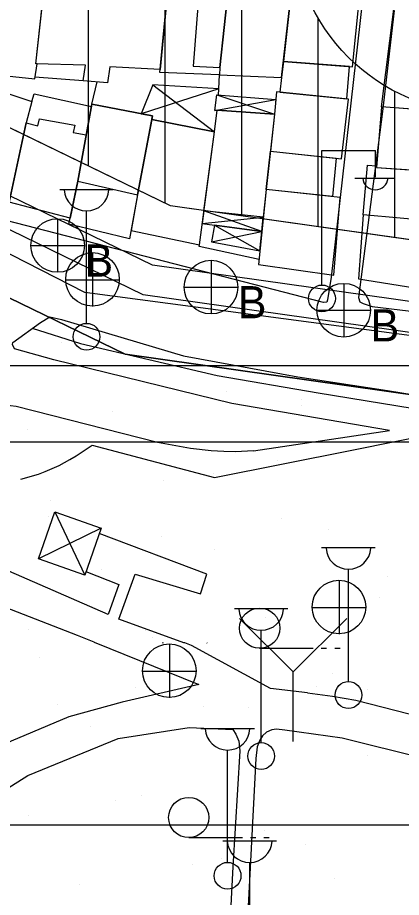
# Model space of a CAD drawing. Extents: x 417997 to 421451, y 4451742 to 4455216.
# Drawn here: x 419442.9 to 419493.1, y 4452318.4 to 4452433.3 of the extents above; entities that cross this region are included whole.
import ezdxf

# ---------------------------------------------------------------- set-up
doc = ezdxf.new("R2010")
doc.units = 0
for name, color, linetype in [('ADAKENARI', 7, 'Continuous'), ('B_Betonzemin', 7, 'Continuous'), ('B_Mesken', 7, 'Continuous'), ('B_Sundurma', 7, 'Continuous'), ('B_Teras', 7, 'Continuous'), ('Default', 7, 'Continuous'), ('KALDIRIM', 7, 'Continuous'), ('O_Park_Bahce', 7, 'Continuous'), ('PL_AYA_REKREASYON_AL', 7, 'Continuous'), ('PL_KON_MEV_350', 7, 'Continuous'), ('S_Cad_Sok_Lambasi', 7, 'Continuous'), ('S_Elektrik_Diregi', 7, 'Continuous'), ('S_Rogar_Kapagi', 7, 'Continuous'), ('S_Rogar_Kapagi_Buski', 7, 'Continuous'), ('S_Tek_Agac', 7, 'Continuous'), ('S_Yangin_Vanasi', 7, 'Continuous'), ('Sinir_Duvar_tek_tarafa_ait', 7, 'Continuous'), ('SIT_TR_KULTUR', 7, 'Continuous'), ('SM_DAIRE', 7, 'Continuous'), ('SN_KULTUR_REKREASYON', 7, 'Continuous'), ('TR_ORTAYOGUNKONUT', 7, 'Continuous'), ('TR_PARKALANI', 7, 'Continuous'), ('Yol_Kaldirim_kenari_bordurtasi', 7, 'Continuous'), ('Yol_Sose', 7, 'Continuous')]:
    doc.layers.add(name, color=color, linetype=linetype)

# ---------------------------------------------------------------- blocks, each defined once
blk = doc.blocks.new('POINT_DISPLAY')
at = {"layer": 'Default'}
blk.add_line((0, 0), (0, 0), dxfattribs=at)

msp = doc.modelspace()

# ---------------------------------------------------------------- linework, layer by layer
at = {"layer": 'ADAKENARI'}
for p, q in [((419184.15, 4452521.78), (419457, 4452389.37)), ((419184.15, 4452521.78), (419457, 4452389.37)), ((419462.91, 4452408.73), (419316.34, 4452479.86)), ((419462.91, 4452408.73), (419316.34, 4452479.86)), ((419562.66, 4452394.61), (419462.91, 4452408.73)), ((419562.66, 4452394.61), (419462.91, 4452408.73)), ((419457, 4452389.37), (419746.18, 4452348.42)), ((419457, 4452389.37), (419746.18, 4452348.42))]:
    msp.add_line(p, q, dxfattribs=at)
at = {"layer": 'B_Betonzemin'}
for points in [[(419461.83, 4452351.7), (419461.94, 4452351.67)], [(419467.66, 4452351.64), (419467.7, 4452351.61)]]:
    msp.add_lwpolyline(points, dxfattribs=at)
at = {"layer": 'B_Mesken'}
for points in [[(419446.48, 4452437.66), (419438.44, 4452438.51), (419437.36, 4452426.65), (419439.82, 4452426.42), (419439.82, 4452425.9), (419445.18, 4452425.31), (419445.49, 4452427.27), (419445.32, 4452427.28)], [(419461.56, 4452426.51), (419455.01, 4452426.86), (419454.71, 4452424.78), (419451.53, 4452425.06), (419451.8, 4452427.09), (419445.32, 4452427.28), (419446.55, 4452438.29), (419462.63, 4452437.57)], [(419469.37, 4452426.8), (419469.3, 4452425.85), (419461.53, 4452426.13), (419462.63, 4452437.57), (419466.67, 4452437.34), (419466.69, 4452437.6), (419470.49, 4452437.3)], [(419469.3, 4452425.85), (419477.43, 4452425.5), (419478.66, 4452436.54), (419470.49, 4452437.3), (419469.37, 4452426.8)], [(419477.66, 4452427.57), (419486.67, 4452426.88), (419487.54, 4452435.51), (419478.63, 4452436.23)], [(419490.46, 4452421.66), (419492.12, 4452434.78), (419499.43, 4452434.1), (419497.91, 4452421.07)], [(419485.93, 4452422.68), (419486.29, 4452426.91), (419477.66, 4452427.57), (419477.43, 4452425.5), (419477.18, 4452423.56)], [(419441.85, 4452409.19), (419441.78, 4452408.76), (419435.48, 4452410.59), (419435.79, 4452411.63), (419434.33, 4452412.13), (419437.33, 4452424.84), (419444.8, 4452422.36), (419444.09, 4452419.57)], [(419475.97, 4452415.88), (419485.23, 4452414.87), (419486.16, 4452422.66), (419476.77, 4452423.6), (419476.51, 4452420.68)], [(419450.81, 4452411.94), (419452.64, 4452422), (419460.56, 4452420.46), (419458.62, 4452410.18), (419457.57, 4452404.42), (419449.66, 4452406.34)], [(419503.73, 4452412.71), (419504.14, 4452417.45), (419504.44, 4452417.53), (419504.59, 4452420.55), (419490.46, 4452421.66), (419489.82, 4452413.74), (419498.46, 4452413.14)], [(419475.04, 4452407.25), (419467.29, 4452408.08), (419468.66, 4452418.38), (419469.01, 4452421.21), (419476.51, 4452420.68), (419475.41, 4452410.84)], [(419449.82, 4452407.11), (419441.85, 4452409.19), (419444.09, 4452419.57), (419445.58, 4452419.16), (419445.81, 4452420.1), (419450.43, 4452419.25), (419450.22, 4452418.31), (419451.91, 4452417.98), (419450.81, 4452411.94)], [(419457.77, 4452405.52), (419466.7, 4452403.64), (419468.66, 4452418.38), (419460.47, 4452419.99), (419458.62, 4452410.18)], [(419484.57, 4452414.95), (419484.08, 4452409.93), (419475.41, 4452410.84), (419475.97, 4452415.88)], [(419497.74, 4452406.66), (419488.1, 4452407.54), (419488.63, 4452414.02), (419489.83, 4452413.95), (419489.82, 4452413.74), (419498.31, 4452413.15)], [(419474.42, 4452401.06), (419484.24, 4452399.65), (419485.07, 4452409.82), (419475.41, 4452410.84)], [(419488.1, 4452407.54), (419487.46, 4452399.18), (419497, 4452397.68), (419497.21, 4452400.67), (419497.74, 4452406.66)]]:
    msp.add_lwpolyline(points, close=True, dxfattribs=at)
at = {"layer": 'B_Sundurma'}
for p, q in [((419469.25, 4452424.02), (419459.08, 4452420.75)), ((419460.59, 4452424.55), (419468.66, 4452418.38)), ((419468.69, 4452421.18), (419476.68, 4452422.61)), ((419468.97, 4452423.22), (419476.51, 4452420.68)), ((419474.86, 4452405.38), (419467.29, 4452408.08)), ((419467.07, 4452406.44), (419475.04, 4452407.25)), ((419468.28, 4452404.03), (419474.86, 4452405.38)), ((419468.65, 4452406.22), (419474.6, 4452402.84)), ((419447.83, 4452368.77), (419451.72, 4452360.51)), ((419453.87, 4452366.64), (419445.67, 4452362.64))]:
    msp.add_line(p, q, dxfattribs=at)
for points in [[(419469.2, 4452423.2), (419469.25, 4452424.02), (419460.59, 4452424.55), (419459.08, 4452420.75), (419460.56, 4452420.46), (419460.47, 4452419.99), (419468.66, 4452418.38), (419469.01, 4452421.21), (419468.69, 4452421.18), (419468.97, 4452423.22)], [(419469.01, 4452421.21), (419468.69, 4452421.18), (419468.97, 4452423.22), (419476.68, 4452422.61), (419476.51, 4452420.68)], [(419467.07, 4452406.44), (419474.86, 4452405.38), (419475.04, 4452407.25), (419467.29, 4452408.08)], [(419468.65, 4452406.22), (419468.28, 4452404.03), (419474.6, 4452402.84), (419474.86, 4452405.38)], [(419447.83, 4452368.77), (419453.87, 4452366.64), (419451.72, 4452360.51), (419445.67, 4452362.64)]]:
    msp.add_lwpolyline(points, close=True, dxfattribs=at)
at = {"layer": 'B_Teras'}
for points in [[(419466.69, 4452437.6), (419465.87, 4452426.95), (419469.37, 4452426.8), (419470.49, 4452437.3)], [(419452.64, 4452422), (419450.81, 4452411.94), (419458.62, 4452410.18), (419460.56, 4452420.46)]]:
    msp.add_lwpolyline(points, close=True, dxfattribs=at)
at = {"layer": 'KALDIRIM'}
for p, q in [((419459.36, 4452397.12), (419193.19, 4452526.29)), ((419459.36, 4452397.12), (419193.19, 4452526.29)), ((419460.55, 4452400.99), (419279.24, 4452488.97)), ((419460.55, 4452400.99), (419279.24, 4452488.97)), ((419523.21, 4452392.11), (419460.55, 4452400.99)), ((419523.21, 4452392.11), (419460.55, 4452400.99)), ((419522.94, 4452388.11), (419459.36, 4452397.12)), ((419522.94, 4452388.11), (419459.36, 4452397.12))]:
    msp.add_line(p, q, dxfattribs=at)
at = {"layer": 'O_Park_Bahce'}
for points in [[(419466.61, 4452346.21), (419456.61, 4452343.9), (419449.64, 4452341.97), (419442.1, 4452338.81), (419435.74, 4452335.34), (419427.8, 4452328.88), (419422.42, 4452323.16), (419418.36, 4452317.53)], [(419480.81, 4452345.12), (419475.96, 4452345.7)], [(419480.81, 4452345.12), (419484.06, 4452344.7), (419487.11, 4452344.15), (419495.77, 4452341.94), (419500.05, 4452340.62)], [(419421.05, 4452312.3), (419428.79, 4452322.63), (419434.53, 4452328.19), (419444.28, 4452334.32), (419456.08, 4452339.16), (419465.34, 4452340.58)], [(419465.34, 4452340.58), (419471.08, 4452340.32), (419471.43, 4452339.72), (419471.83, 4452338.81), (419471.97, 4452337.54), (419471.67, 4452332.52), (419471.05, 4452322.39), (419470.3, 4452308.12), (419469.59, 4452297.11), (419468.89, 4452285.28), (419468.84, 4452281.18), (419469.08, 4452275.34), (419469.45, 4452265.55), (419470.41, 4452246.3)], [(419507.22, 4452316.74), (419506.65, 4452324.59), (419506.3, 4452331), (419506.11, 4452331.71), (419505.76, 4452332.87), (419505.11, 4452333.54), (419504.64, 4452333.76), (419495.99, 4452336.54), (419485.35, 4452339.19), (419477.86, 4452340.27), (419476.74, 4452340.37), (419476.15, 4452340.3), (419475.44, 4452339.99), (419474.93, 4452339.51), (419474.6, 4452338.93), (419474.24, 4452338.07), (419474.08, 4452336.54), (419472.72, 4452310.57)]]:
    msp.add_lwpolyline(points, dxfattribs=at)
at = {"layer": 'PL_AYA_REKREASYON_AL'}
for p, q in [((419457, 4452389.37), (419184.15, 4452521.78)), ((419457, 4452389.37), (419184.15, 4452521.78)), ((419746.18, 4452348.42), (419457, 4452389.37)), ((419746.18, 4452348.42), (419457, 4452389.37))]:
    msp.add_line(p, q, dxfattribs=at)
at = {"layer": 'PL_KON_MEV_350'}
msp.add_lwpolyline([(419567.66, 4452443.95), (419562.66, 4452394.61), (419462.91, 4452408.73), (419316.34, 4452479.86)], dxfattribs=at)
at = {"layer": 'S_Cad_Sok_Lambasi'}
for p, q in [((419448.45, 4452410.88), (419455.45, 4452410.88)), ((419451.95, 4452393.38), (419451.95, 4452408.06)), ((419482.66, 4452364.09), (419489.66, 4452364.09)), ((419486.16, 4452346.59), (419486.16, 4452361.26)), ((419471.26, 4452356.12), (419478.26, 4452356.12)), ((419474.76, 4452338.62), (419474.76, 4452353.29)), ((419466.87, 4452340.48), (419473.87, 4452340.48)), ((419470.37, 4452322.98), (419470.37, 4452337.65)), ((419469.76, 4452325.8), (419476.76, 4452325.8)), ((419473.26, 4452308.3), (419473.26, 4452322.97))]:
    msp.add_line(p, q, dxfattribs=at)
for centre in [(419451.95, 4452391.63), (419486.16, 4452344.84), (419474.76, 4452336.87), (419470.37, 4452321.23)]:
    msp.add_circle(centre, 1.75, dxfattribs=at)
for centre in [(419451.95, 4452410.99), (419486.16, 4452364.19), (419474.76, 4452356.22), (419470.37, 4452340.58), (419473.26, 4452325.9)]:
    msp.add_arc(centre, 2.93, 183.298, 356.9072, dxfattribs=at)
at = {"layer": 'S_Elektrik_Diregi'}
for p, q in [((419482.67, 4452398.46), (419482.67, 4452415.96)), ((419482.67, 4452415.96), (419489.67, 4452415.96)), ((419489.67, 4452412.46), (419489.67, 4452415.96)), ((419487.01, 4452412.32), (419492.26, 4452412.32))]:
    msp.add_line(p, q, dxfattribs=at)
msp.add_circle((419482.7, 4452396.63), 1.75, dxfattribs=at)
msp.add_arc((419489.67, 4452412.48), 1.66, 184.8384, 355.1464, dxfattribs=at)
at = {"layer": 'S_Rogar_Kapagi'}
for p, q in [((419452.79, 4452395.59), (419452.79, 4452402.59)), ((419449.22, 4452399.05), (419456.22, 4452399.05)), ((419484.97, 4452352.8), (419484.97, 4452359.8)), ((419481.4, 4452356.27), (419488.4, 4452356.27)), ((419462.81, 4452344.48), (419462.81, 4452351.49)), ((419459.24, 4452347.95), (419466.24, 4452347.95))]:
    msp.add_line(p, q, dxfattribs=at)
for centre in [(419452.73, 4452399.12), (419484.92, 4452356.33), (419462.76, 4452348.01)]:
    msp.add_circle(centre, 3.5, dxfattribs=at)
at = {"layer": 'S_Rogar_Kapagi_Buski'}
for p, q in [((419448.18, 4452407.05), (419448.18, 4452400.05)), ((419444.68, 4452403.55), (419451.68, 4452403.55)), ((419468.21, 4452401.61), (419468.21, 4452394.61)), ((419485.54, 4452398.59), (419485.54, 4452391.59)), ((419464.71, 4452398.11), (419471.71, 4452398.11)), ((419482.04, 4452395.09), (419489.04, 4452395.09))]:
    msp.add_line(p, q, dxfattribs=at)
for centre in [(419448.18, 4452403.55), (419468.21, 4452398.11), (419485.54, 4452395.09)]:
    msp.add_circle(centre, 3.5, dxfattribs=at)
at = {"layer": 'S_Tek_Agac'}
for p, q in [((419474.56, 4452350.94), (419481.56, 4452350.94)), ((419482.61, 4452350.94), (419483.31, 4452350.94)), ((419484.36, 4452350.94), (419485.06, 4452350.94)), ((419465.3, 4452326.21), (419472.3, 4452326.21)), ((419473.35, 4452326.21), (419474.05, 4452326.21)), ((419475.1, 4452326.21), (419475.8, 4452326.21))]:
    msp.add_line(p, q, dxfattribs=at)
for centre in [(419474.56, 4452353.57), (419465.3, 4452328.84)]:
    msp.add_circle(centre, 2.63, dxfattribs=at)
at = {"layer": 'S_Yangin_Vanasi'}
for p, q in [((419478.92, 4452347.85), (419471.92, 4452354.85)), ((419478.92, 4452347.85), (419485.96, 4452354.85)), ((419478.92, 4452338.79), (419478.92, 4452347.85))]:
    msp.add_line(p, q, dxfattribs=at)
at = {"layer": 'Sinir_Duvar_tek_tarafa_ait'}
for points in [[(419451.53, 4452425.06), (419445.21, 4452425.51)], [(419452.64, 4452422), (419453.33, 4452424.9)], [(419469.25, 4452424.02), (419469.3, 4452425.85)], [(419444.8, 4452422.36), (419445.12, 4452423.35), (419452.58, 4452421.7)], [(419474.49, 4452401.73), (419466.67, 4452403.41), (419466.7, 4452403.64)], [(419448.36, 4452374.81), (419449.76, 4452375.58), (419450.62, 4452376.08), (419452.67, 4452377.45), (419468.66, 4452373.24), (419486.61, 4452376.81), (419498.03, 4452379.12), (419516.63, 4452376.56), (419537.93, 4452373.66), (419563.53, 4452370.4), (419589.02, 4452366.98), (419618.73, 4452363.04), (419642.33, 4452359.96), (419680.1, 4452354.95)], [(419443.36, 4452373.01), (419445.66, 4452373.7), (419446.56, 4452374.03), (419448.36, 4452374.81)]]:
    msp.add_lwpolyline(points, dxfattribs=at)
at = {"layer": 'SIT_TR_KULTUR'}
for p, q in [((419110.24, 4452387.89), (419523.48, 4452387.89)), ((419110.24, 4452387.89), (419523.48, 4452387.89)), ((419110.13, 4452377.89), (419599, 4452377.89)), ((419110.13, 4452377.89), (419599, 4452377.89)), ((419109.6, 4452327.89), (419793.58, 4452327.89)), ((419109.6, 4452327.89), (419793.58, 4452327.89))]:
    msp.add_line(p, q, dxfattribs=at)
at = {"layer": 'SM_DAIRE'}
msp.add_circle((419503.8, 4452445.83), 25, dxfattribs=at)
msp.add_circle((419503.8, 4452445.83), 25, dxfattribs=at)
at = {"layer": 'SN_KULTUR_REKREASYON'}
for p, q in [((419451.75, 4452397.39), (419148.75, 4452551.89)), ((419451.75, 4452397.39), (419148.75, 4452551.89)), ((419780.25, 4452353.89), (419451.75, 4452397.39)), ((419780.25, 4452353.89), (419451.75, 4452397.39))]:
    msp.add_line(p, q, dxfattribs=at)
at = {"layer": 'TR_ORTAYOGUNKONUT'}
for p, q in [((419472.22, 4452407.42), (419472.22, 4452472.13)), ((419472.22, 4452407.42), (419472.22, 4452472.13)), ((419462.22, 4452409.07), (419462.22, 4452467.35)), ((419462.22, 4452409.07), (419462.22, 4452467.35)), ((419452.22, 4452413.92), (419452.22, 4452465.77)), ((419452.22, 4452413.92), (419452.22, 4452465.77)), ((419482.22, 4452406), (419482.22, 4452433.21)), ((419482.22, 4452406), (419482.22, 4452433.21)), ((419492.22, 4452404.58), (419492.22, 4452423.68)), ((419492.22, 4452404.58), (419492.22, 4452423.68))]:
    msp.add_line(p, q, dxfattribs=at)
at = {"layer": 'Yol_Kaldirim_kenari_bordurtasi'}
for points in [[(419444.87, 4452392.75), (419451.16, 4452390.76), (419469.01, 4452386.57), (419482.22, 4452384.31), (419498.75, 4452381.59)], [(419451.88, 4452360.97), (419456.16, 4452359.26), (419454.78, 4452355.35), (419436.96, 4452363.1), (419430.85, 4452366.69), (419432.14, 4452371.62)], [(419458.3, 4452360.62), (419466.82, 4452358.06), (419467.67, 4452360.63), (419453.62, 4452365.94)], [(419428.98, 4452361.56), (419429.49, 4452363.01), (419437.37, 4452357.85), (419450.73, 4452352.67), (419452.89, 4452351.8)], [(419464.67, 4452351.67), (419456.16, 4452354.76), (419458.3, 4452360.62)], [(419452.89, 4452351.8), (419452.97, 4452351.76)], [(419452.97, 4452351.76), (419466.61, 4452346.21)], [(419464.77, 4452351.64), (419464.67, 4452351.67)], [(419475.96, 4452345.7), (419465.68, 4452351.31), (419464.77, 4452351.64)]]:
    msp.add_lwpolyline(points, dxfattribs=at)
at = {"layer": 'Yol_Sose'}
for points in [[(419487.54, 4452435.51), (419487.85, 4452435.44), (419487.95, 4452435.25), (419483.88, 4452399.42), (419483.44, 4452396.43), (419483.35, 4452396.16), (419483.32, 4452396.16), (419482.92, 4452396.11), (419437.55, 4452407.81), (419436.68, 4452406.74), (419436.38, 4452406.7), (419432.44, 4452407.96), (419432.26, 4452408.17), (419431.45, 4452409.92), (419431.32, 4452410.12), (419405.34, 4452421.64), (419394.97, 4452426.57)], [(419492.14, 4452434.25), (419490.59, 4452421.04), (419487.45, 4452396.77), (419487.65, 4452396.21), (419488.09, 4452395.97), (419489.25, 4452395.56), (419499.73, 4452394.3)], [(419489.88, 4452415.57), (419489.88, 4452415.54)], [(419473.75, 4452376.74), (419491.54, 4452379.38), (419470.93, 4452382.92), (419447.67, 4452388.6), (419442.55, 4452390.06), (419442.3, 4452390.63), (419442.33, 4452390.89), (419445.93, 4452393.51), (419447.17, 4452394.21), (419448.68, 4452393.89), (419464.6, 4452389.15), (419479.54, 4452386.41), (419491.27, 4452384.63), (419504.65, 4452382.43), (419516.55, 4452380.85)], [(419414.27, 4452392.76), (419421.29, 4452390.12), (419422.35, 4452389.54), (419423.35, 4452388.78), (419424.13, 4452387.79), (419425.06, 4452386.29), (419425.36, 4452385.43), (419425.52, 4452384.72), (419428.04, 4452384.31), (419429.7, 4452383.99), (419431.56, 4452383.44), (419433.44, 4452382.67), (419435.4, 4452381.76), (419436.38, 4452381.34), (419437.86, 4452381.91), (419439.65, 4452382.49), (419441.29, 4452382.74), (419442.75, 4452382.57), (419461.2, 4452377.88), (419465.54, 4452377.08), (419468.22, 4452376.77), (419469.9, 4452376.68), (419471.42, 4452376.65), (419473.75, 4452376.76)]]:
    msp.add_lwpolyline(points, dxfattribs=at)

# ---------------------------------------------------------------- block references
at = {"layer": 'TR_PARKALANI', "xscale": 0.1, "yscale": 0.10000000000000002}
for p in [(419448.74, 4452390.83), (419448.74, 4452390.83), (419450.46, 4452387.84), (419450.46, 4452387.84), (419470.18, 4452384.45), (419470.18, 4452384.45), (419480.07, 4452383.45), (419480.07, 4452383.45), (419480, 4452382.63), (419480, 4452382.63), (419455.4, 4452381.85), (419455.4, 4452381.85), (419444.24, 4452379.49), (419444.24, 4452379.49), (419491.61, 4452378.08), (419491.61, 4452378.08), (419476.84, 4452375.47), (419476.84, 4452375.47), (419468.58, 4452373.81), (419468.58, 4452373.81), (419462.06, 4452372.87), (419462.06, 4452372.87), (419447.29, 4452370.26), (419447.29, 4452370.26), (419446.99, 4452368.14), (419446.99, 4452368.14), (419477.4, 4452367.86), (419477.4, 4452367.86), (419483.5, 4452366.49), (419483.5, 4452366.49), (419461.76, 4452365.54), (419461.76, 4452365.54), (419468.72, 4452363.89), (419468.72, 4452363.89), (419453.95, 4452361.28), (419453.95, 4452361.28), (419491.3, 4452360.33), (419491.3, 4452360.33), (419490.16, 4452357.51), (419490.16, 4452357.51), (419475.38, 4452354.91), (419475.38, 4452354.91), (419444.38, 4452353.37), (419444.38, 4452353.37), (419459.69, 4452353.29), (419459.69, 4452353.29), (419460.61, 4452352.3), (419460.61, 4452352.3), (419445.84, 4452349.7), (419445.84, 4452349.7), (419484.04, 4452347.62), (419484.04, 4452347.62), (419458.29, 4452345.84), (419458.29, 4452345.84), (419482.05, 4452345.93), (419482.05, 4452345.93), (419488.7, 4452345.56), (419488.7, 4452345.56), (419448.2, 4452343.65), (419448.2, 4452343.65), (419467.27, 4452343.32), (419467.27, 4452343.32), (419473.06, 4452343.24), (419473.06, 4452343.24), (419452.5, 4452340.72), (419452.5, 4452340.72), (419488.71, 4452336.95), (419488.71, 4452336.95), (419473.93, 4452334.34), (419473.93, 4452334.34), (419459.16, 4452331.74), (419459.16, 4452331.74), (419455.68, 4452331.07), (419455.68, 4452331.07), (419444.39, 4452329.13), (419444.39, 4452329.13), (419475.14, 4452327.1), (419475.14, 4452327.1), (419480.59, 4452325.36), (419480.59, 4452325.36), (419465.82, 4452322.76), (419465.82, 4452322.76), (419469.58, 4452323.54), (419469.58, 4452323.54), (419484.36, 4452320.94), (419484.36, 4452320.94), (419451.05, 4452320.15), (419451.05, 4452320.15)]:
    msp.add_blockref('POINT_DISPLAY', p, dxfattribs=at)

# ---------------------------------------------------------------- texts
at = {"layer": 'S_Rogar_Kapagi_Buski'}
for p in [(419451.68, 4452399.48), (419471.71, 4452394.04), (419489.04, 4452391.02)]:
    msp.add_text('B', height=4.2, dxfattribs=at).set_placement(p)

doc.saveas('drawing.dxf')
